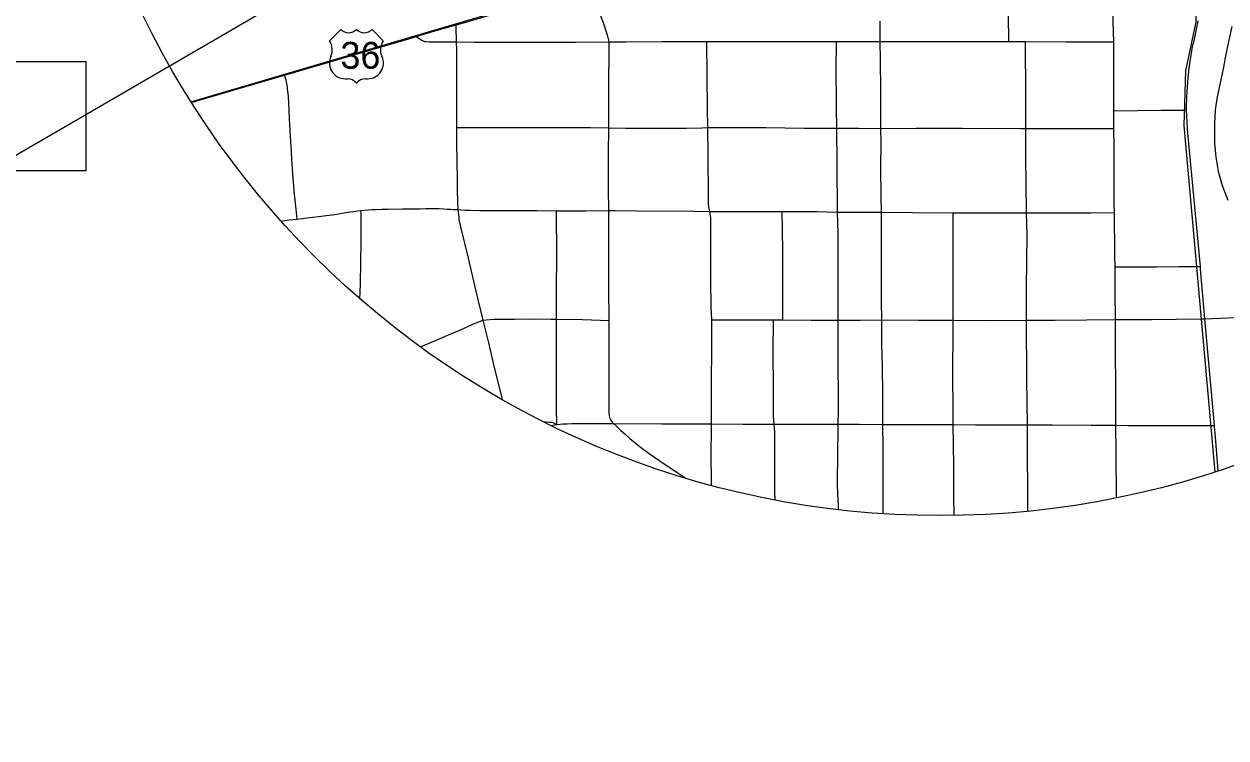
# Model space of a CAD drawing. Extents: x -87 to 2145, y -2128 to 440.
# Drawn here: x 438.6 to 594.3, y -1071.8 to -979.3 of the extents above; entities that cross this region are included whole.
import ezdxf

# ---------------------------------------------------------------- set-up
doc = ezdxf.new("R2010")
doc.units = 0
for name, color, linetype in [('Default', 7, 'Continuous'), ('GM_X_City_Street', 7, 'Continuous'), ('GM_X_County_Road', 7, 'Continuous'), ('GM_X_Major_River', 7, 'Continuous'), ('GM_X_Rail_Line', 7, 'Continuous'), ('GM_X_US_Route', 7, 'Continuous'), ('GM_X_US_Shield', 7, 'Continuous'), ('SC_Scratch1', 7, 'Continuous')]:
    doc.layers.add(name, color=color, linetype=linetype)

msp = doc.modelspace()

# ---------------------------------------------------------------- linework, layer by layer
at = {"layer": 'Default'}
msp.add_lwpolyline([(385.06, -984.15), (446.62, -984.15), (446.62, -998.33), (385.06, -998.33)], close=True, dxfattribs=at)
msp.add_circle((557.31, -928.35), 114.66, dxfattribs=at)
at = {"layer": 'GM_X_City_Street'}
for points in [[(566.19, -981.56), (566.17, -978.14), (566.19, -974.72), (566.19, -974.53), (566.21, -971.22), (566.31, -966.29)], [(580.14, -1040.72), (580.1, -1034.93), (580.07, -1031.28), (580.06, -1027.75), (580.07, -1025.68), (580.03, -1022.33), (580.01, -1017.58), (579.99, -1013.97), (579.95, -1010.78), (579.93, -1009.25), (579.87, -1003.73), (579.86, -1002.66), (579.86, -999.61), (579.83, -995.18), (579.79, -992.85), (579.79, -992.42), (579.8, -990.56), (579.81, -988.68), (579.79, -981.6), (579.73, -979.06), (579.7, -977.47), (579.63, -974.1), (579.57, -969.74), (579.54, -966.23)], [(500.58, -1027.99), (500.44, -1027.41), (499.57, -1023.81), (498.81, -1020.6), (498.1, -1017.69), (497.14, -1013.74), (496.19, -1009.66), (495.2, -1005.57), (495.07, -1005.01), (494.99, -1004.62), (494.96, -1004.34), (494.92, -1004), (494.85, -1003.35), (494.83, -1003.06), (494.81, -1002.64), (494.8, -1002.18), (494.76, -1000.9), (494.76, -999.48), (494.68, -994.71), (494.67, -993.76), (494.67, -992.69), (494.66, -991.25), (494.65, -988.19), (494.65, -984.57), (494.65, -982.63), (494.62, -981.61), (494.61, -980.98), (494.59, -980.24), (494.57, -979.41)], [(549.89, -1042.77), (549.89, -1042.52), (549.9, -1037.41), (549.9, -1034.28), (549.88, -1031.18), (549.87, -1030.03), (549.85, -1027.4), (549.81, -1023.58), (549.74, -1020.88), (549.73, -1017.65), (549.7, -1015.23), (549.7, -1011.74), (549.69, -1007.37), (549.69, -1003.69), (549.64, -1001.66), (549.62, -997.89), (549.63, -994.66), (549.6, -992.81), (549.62, -990.64), (549.6, -987.9), (549.55, -983.92), (549.53, -981.56), (549.51, -978.93)], [(489.39, -980.92), (489.87, -981.22), (490.15, -981.39), (490.32, -981.48), (490.49, -981.54), (490.75, -981.57), (491.05, -981.6), (491.89, -981.61), (494.62, -981.61), (496.98, -981.63), (503.83, -981.64), (510.03, -981.63), (514.4, -981.6), (516.62, -981.59), (521.29, -981.57), (526.36, -981.57), (527.07, -981.57), (537.46, -981.54), (543.87, -981.55), (546.7, -981.57), (549.53, -981.56), (557.2, -981.57), (566.19, -981.56), (567.13, -981.56), (568.34, -981.57), (573.58, -981.59), (579.79, -981.6)], [(527.46, -1003.58), (527.37, -1003.2), (527.32, -1002.92), (527.28, -1002.62), (527.26, -1002.23), (527.28, -1001.57), (527.22, -996.28), (527.19, -992.71), (527.17, -990.28), (527.12, -985.92), (527.07, -981.57)], [(544.13, -1042.25), (544.11, -1041.69), (544.08, -1040.94), (544.04, -1040.13), (544, -1038.92), (544.03, -1034.89), (544.07, -1031.87), (544.08, -1031.17), (544.11, -1029.3), (544.09, -1021.57), (544.06, -1018.81), (544.07, -1017.66), (544.09, -1012.41), (544.07, -1006.46), (544.01, -1003.66), (543.94, -997.46), (543.9, -992.79), (543.88, -990.21), (543.83, -984.51), (543.86, -982.32), (543.87, -981.55)], [(568.65, -1042.45), (568.65, -1041.33), (568.63, -1033.48), (568.62, -1031.23), (568.54, -1025.26), (568.5, -1017.68), (568.48, -1013.57), (568.55, -1006.63), (568.5, -1003.76), (568.45, -999.9), (568.4, -996.77), (568.41, -993.84), (568.4, -992.84), (568.39, -991.62), (568.39, -987.57), (568.35, -982.66), (568.34, -981.57)], [(473.97, -1004.58), (473.86, -1003.3), (473.65, -1001.34), (473.43, -998.8), (473.37, -998), (473.3, -996.93), (473.23, -995.77), (473.16, -994.5), (473.08, -993.11), (473.01, -991.56), (472.89, -989.51), (472.84, -988.72), (472.8, -988.26), (472.74, -987.77), (472.71, -987.41), (472.65, -987.02), (472.61, -986.8), (472.56, -986.55), (472.34, -985.9)], [(579.8, -990.56), (582.85, -990.51), (585.93, -990.47), (588.73, -990.44), (589.21, -990.44)], [(494.67, -992.69), (495.18, -992.69), (499.64, -992.69), (506.63, -992.69), (512.01, -992.71), (514.35, -992.75), (516.54, -992.77), (524.41, -992.77), (526.46, -992.73), (527.19, -992.71), (528.05, -992.7), (534.71, -992.71), (539.71, -992.77), (543.9, -992.79), (546.77, -992.79), (549.6, -992.81), (554.2, -992.78), (560.15, -992.79), (567.73, -992.83), (568.4, -992.84)], [(568.4, -992.84), (574.08, -992.83), (579.79, -992.85)], [(471.88, -1004.83), (472.93, -1004.69), (473.97, -1004.58), (475.26, -1004.43), (476.74, -1004.25), (477.73, -1004.12), (478.88, -1003.97), (479.82, -1003.81), (480.53, -1003.69), (481.26, -1003.59), (481.8, -1003.52), (482.2, -1003.47), (482.71, -1003.42), (483.23, -1003.37), (483.67, -1003.32), (484.23, -1003.31), (485.01, -1003.29), (485.74, -1003.27), (487.62, -1003.26), (489.06, -1003.25), (489.91, -1003.24), (490.64, -1003.22), (491.37, -1003.21), (491.86, -1003.21), (492.38, -1003.22), (492.97, -1003.25), (493.45, -1003.27), (493.91, -1003.3), (494.24, -1003.31), (494.58, -1003.34), (494.85, -1003.35), (495.21, -1003.38), (495.75, -1003.41), (496.42, -1003.43), (497.59, -1003.47), (499.56, -1003.48), (505.09, -1003.48), (507.57, -1003.49), (511.39, -1003.5), (514.35, -1003.48), (515.18, -1003.47), (517.93, -1003.51), (525.34, -1003.56), (527.46, -1003.58), (531.51, -1003.61), (535.19, -1003.6), (536.84, -1003.61), (537.8, -1003.61), (541.3, -1003.61), (544.01, -1003.66), (546.7, -1003.68), (549.69, -1003.69), (553.71, -1003.73), (559, -1003.76), (564.12, -1003.78), (568.5, -1003.76), (572.32, -1003.76), (576.77, -1003.76), (579.87, -1003.73)], [(482.09, -1014.9), (482.17, -1013.07), (482.24, -1010.13), (482.27, -1007.59), (482.29, -1006.36), (482.29, -1004.26), (482.28, -1004.06), (482.26, -1003.79), (482.2, -1003.47)], [(507.62, -1031.21), (507.57, -1029.05), (507.58, -1025.55), (507.58, -1021.06), (507.6, -1017.54), (507.6, -1013.61), (507.62, -1009.39), (507.57, -1003.49)], [(527.65, -1039.11), (527.66, -1038.97), (527.66, -1038.72), (527.64, -1034.89), (527.66, -1031.92), (527.66, -1031.1), (527.66, -1029.25), (527.66, -1025.41), (527.71, -1021.76), (527.7, -1020.46), (527.7, -1019.49), (527.69, -1017.65), (527.64, -1016.05), (527.61, -1014.87), (527.58, -1013.63), (527.56, -1011.73), (527.58, -1008.49), (527.59, -1006.4), (527.58, -1004.81), (527.56, -1004.35), (527.54, -1004.14), (527.51, -1003.89), (527.46, -1003.58)], [(536.91, -1017.64), (536.91, -1013.6), (536.9, -1011.17), (536.9, -1008.77), (536.86, -1005.92), (536.84, -1003.61)], [(559, -1031.2), (558.98, -1029.22), (558.95, -1024.88), (558.97, -1018.6), (558.97, -1017.69), (558.97, -1014.88), (558.97, -1010.41), (559, -1003.76)], [(579.95, -1010.78), (582.53, -1010.78), (585.35, -1010.76), (588.2, -1010.72), (590.48, -1010.7), (591.01, -1010.7)], [(489.95, -1021.14), (490.26, -1021.01), (492.2, -1020.19), (493.59, -1019.59), (495.04, -1018.96), (496.02, -1018.53), (496.82, -1018.17), (497.16, -1018.03), (497.53, -1017.88), (497.81, -1017.78), (498.1, -1017.69), (498.48, -1017.62), (498.96, -1017.58), (499.51, -1017.56), (500.1, -1017.54), (500.59, -1017.55), (502.16, -1017.53), (504.58, -1017.52), (506.84, -1017.53), (507.6, -1017.54), (510.96, -1017.6), (514.4, -1017.7)], [(527.69, -1017.65), (531.88, -1017.64), (535.68, -1017.63), (536.27, -1017.64), (536.91, -1017.64), (540.57, -1017.66), (544.07, -1017.66), (546.92, -1017.66), (549.73, -1017.65), (554.5, -1017.66), (558.97, -1017.69), (563.59, -1017.72), (568.5, -1017.68), (572.18, -1017.68), (576.26, -1017.65), (580.01, -1017.58), (584.72, -1017.57), (591.02, -1017.49), (591.61, -1017.49)], [(535.91, -1041), (535.89, -1039.8), (535.89, -1035.58), (535.87, -1032.25), (535.83, -1031.66), (535.79, -1031.14), (535.76, -1030.68), (535.71, -1030.1), (535.68, -1029), (535.68, -1026.5), (535.65, -1021.79), (535.68, -1017.63)], [(591.61, -1017.49), (595.49, -1017.35), (597.48, -1017.25), (599.29, -1017.16)], [(505.96, -1030.87), (506.21, -1030.87), (506.68, -1030.88), (506.98, -1030.92), (507.18, -1030.99), (507.37, -1031.08), (507.62, -1031.21)], [(514.97, -1031.07), (515.34, -1031.42), (515.89, -1031.93), (516.51, -1032.51), (517.12, -1033.04), (518.82, -1034.38), (520.01, -1035.27), (521.65, -1036.37), (524.33, -1038.17)], [(559.1, -1043), (559.07, -1040.39), (559.05, -1036.57), (559, -1031.2)]]:
    msp.add_lwpolyline(points, dxfattribs=at)
at = {"layer": 'GM_X_County_Road'}
msp.add_line((592.82, -1031.35), (591.61, -1017.49), dxfattribs=at)
for points in [[(514.4, -981.6), (514.36, -981.33), (514.3, -981.06), (514.2, -980.74), (514.08, -980.32), (513.7, -979.28), (512.63, -976.47), (512.15, -975.13), (511.67, -973.81)], [(589.21, -990.44), (589.2, -990.23), (589.25, -988.67), (589.45, -986.26), (589.58, -985.01), (590.01, -982.22), (590.19, -981.45), (590.37, -980.61), (590.72, -978.87)], [(514.35, -992.75), (514.36, -985.78), (514.39, -984.02), (514.41, -982.34), (514.41, -981.98), (514.41, -981.81), (514.4, -981.6)], [(589.34, -992.87), (589.28, -992.02), (589.21, -990.44)], [(514.35, -1003.48), (514.33, -1000.69), (514.34, -996.19), (514.35, -992.75)], [(591.01, -1010.7), (589.42, -993.88), (589.34, -992.87)], [(514.4, -1017.7), (514.38, -1013.48), (514.35, -1008.26), (514.35, -1003.48)], [(591.61, -1017.49), (591.04, -1011.05), (591.01, -1010.7)], [(514.97, -1031.07), (514.76, -1030.79), (514.62, -1030.59), (514.54, -1030.43), (514.49, -1030.26), (514.45, -1030.07), (514.41, -1029.71), (514.4, -1029.26), (514.4, -1027.34), (514.42, -1023.98), (514.4, -1020.65), (514.4, -1017.7)], [(506.86, -1031.32), (507.35, -1031.24), (507.62, -1031.21)], [(507.62, -1031.21), (508.4, -1031.13), (508.98, -1031.11), (509.58, -1031.09), (510.42, -1031.07), (512.25, -1031.06), (514.97, -1031.07)], [(514.97, -1031.07), (521.28, -1031.1), (527.66, -1031.1)], [(527.66, -1031.1), (531.74, -1031.14), (535.79, -1031.14)], [(535.79, -1031.14), (538.21, -1031.14), (541.44, -1031.15), (544.08, -1031.17)], [(544.08, -1031.17), (546.8, -1031.17), (549.88, -1031.18)], [(549.88, -1031.18), (554.42, -1031.22), (559, -1031.2)], [(559, -1031.2), (561.89, -1031.24), (565.36, -1031.26), (568.62, -1031.23)], [(568.62, -1031.23), (571.8, -1031.24), (576.84, -1031.27), (580.07, -1031.28)], [(580.07, -1031.28), (581.65, -1031.31), (585.26, -1031.33), (588.31, -1031.35), (592.13, -1031.35), (592.82, -1031.35)], [(593.32, -1037.21), (593.24, -1036.08), (592.98, -1032.85), (592.83, -1031.48), (592.82, -1031.35)]]:
    msp.add_lwpolyline(points, dxfattribs=at)
at = {"layer": 'GM_X_Major_River'}
msp.add_lwpolyline([(595.08, -979.61), (594.32, -983.21), (594, -984.89), (593.68, -986.51), (593.17, -988.73), (592.91, -990.41), (592.83, -992.16), (592.86, -994.75), (593.02, -996.55), (593.31, -998.36), (593.83, -1000.23), (594.59, -1002.1)], dxfattribs=at)
at = {"layer": 'GM_X_Rail_Line'}
for points in [[(460.22, -989.36), (502.88, -976.79), (507.33, -975.41), (509.08, -974.86), (510.23, -974.03), (510.74, -972.79), (510.36, -966.08)], [(590.7, -966.1), (590.41, -979), (589.08, -985.35), (588.87, -992.45), (592.89, -1037.35)]]:
    msp.add_lwpolyline(points, dxfattribs=at)
at = {"layer": 'GM_X_US_Route'}
for points in [[(494.57, -979.41), (495.4, -979.16), (495.52, -979.12), (500.54, -977.67), (503.49, -976.78), (506.55, -975.79), (509.42, -974.76), (510.21, -974.44), (511.67, -973.81)], [(487.26, -981.55), (488.64, -981.15), (489.39, -980.92), (491.84, -980.18), (494.57, -979.41)], [(460.27, -989.44), (472.34, -985.9), (474.55, -985.26), (487.26, -981.55)]]:
    msp.add_lwpolyline(points, dxfattribs=at)
at = {"layer": 'GM_X_US_Shield'}
for p, q in [((479.63, -980), (478.18, -981.45)), ((485.14, -981.45), (483.69, -980)), ((480.21, -986.38), (480.5, -986.38)), ((482.82, -986.38), (483.11, -986.38))]:
    msp.add_line(p, q, dxfattribs=at)
for centre, radius, start, end in [((480.64, -978.96), 1.45, 225.573, 314.427), ((482.67, -978.96), 1.45, 225.573, 314.427), ((476.51, -982.62), 2.03, 334.5471, 35.0009), ((486.8, -982.62), 2.03, 144.9991, 205.4529), ((480.19, -984.35), 2.03, 154.8319, 270.6383), ((483.13, -984.35), 2.03, 269.3617, 25.1681), ((480.5, -987.83), 1.45, 36.8699, 90), ((482.82, -987.83), 1.45, 90, 143.1301)]:
    msp.add_arc(centre, radius, start, end, dxfattribs=at)
at = {"layer": 'SC_Scratch1'}
msp.add_line((902.07, -726.16), (-86.99, -1301.38), dxfattribs=at)

# ---------------------------------------------------------------- texts
at = {"layer": 'GM_X_US_Shield'}
msp.add_text('36', height=3.48, dxfattribs=at).set_placement((479.59, -985.08))

doc.saveas('drawing.dxf')
